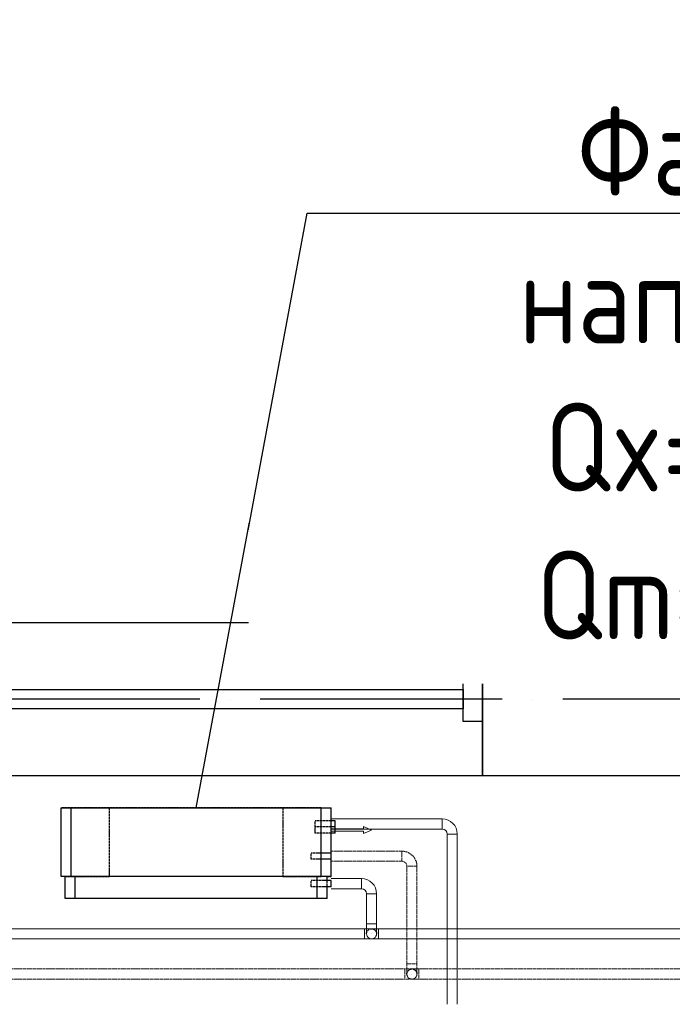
# Model space of a CAD drawing. Header units: millimetres. Extents: x 9824119 to 13672909, y -72394 to 462135.
# Tile 340 of 656: x 10184688 to 10186307, y 22569 to 25009. Entities that reach past the tile are written whole.
import ezdxf
from ezdxf import colors
from ezdxf.entities.mleader import LeaderData, LeaderLine
from ezdxf.math import Vec2, Vec3

# ---------------------------------------------------------------- set-up
doc = ezdxf.new("R2010")
doc.units = ezdxf.units.MM
for name, pattern in [('ACAD_ISO04W100', [30, 24, -3, 0, -3]), ('Hidden', [3, 2, -1]), ('UnderFloor', [7.5, 6, -1.5])]:
    doc.linetypes.add(name, pattern=pattern)
for name, color, linetype in [('1', 7, 'Continuous'), ('MAGI_GENERAL', 7, 'Continuous'), ('PIPE-H1', 7, 'Continuous'), ('PIPE-H1-COMPONENT-', 7, 'Continuous')]:
    doc.layers.add(name, color=color, linetype=linetype)
doc.layers.add('Оси', color=1, linetype='ACAD_ISO04W100', lineweight=0)
doc.styles.add('ISO_1.0', font='isocpeur.ttf')
doc.styles.add('ISOCPEUR', font='isocpeui.ttf')
doc.styles.add('СПДС', font='isocpeur.ttf')

# ---------------------------------------------------------------- blocks, each defined once
blk = doc.blocks.new('A$C20AA0F24')
at = {"color": 5}
for points in [[(-1878, 241.4), (-458, 241.4), (-458, 621.4), (-1878, 621.4)], [(-1830.5, 375.9), (-1830.5, 486.9), (-1878, 486.9), (-1878, 375.9)], [(-458, 375.9), (-458, 486.9), (-505.5, 486.9), (-505.5, 375.9)], [(-505.5, 407.7), (-505.5, 455.2), (-1830.5, 455.2), (-1830.5, 407.7)]]:
    blk.add_lwpolyline(points, close=True, dxfattribs=at)
blk = doc.blocks.new('вамвамамавмвмммм')
at = {"color": 253, "lineweight": 25}
blk.add_lwpolyline([(1603254.5, 1386564.6), (1601864.5, 1386564.6), (1601864.5, 1386944.6), (1603254.5, 1386944.6)], close=True, dxfattribs=at)
at = {"layer": 'Оси', "color": 18, "lineweight": 25, "ltscale": 25, "true_color": 0x000000}
blk.add_line((1608664.5, 1386754.6), (1571167, 1386754.6), dxfattribs=at)
at = {"color": 253, "lineweight": 25, "xscale": -1}
blk.add_blockref('A$C20AA0F24', (1599986.5, 1386323.2), dxfattribs=at)
blk = doc.blocks.new('_None')
blk = doc.blocks.new('*U3752')
at = {"layer": 'PIPE-H1', "color": 82, "linetype": 'Continuous', "lineweight": 20}
for p, q in [((10185543.3, 22755.8, 12.5), (10185578.3, 22755.8, 12.5)), ((10185543.3, 22730.8, 12.5), (10185578.3, 22730.8, 12.5))]:
    blk.add_line(p, q, dxfattribs=at)
at = {"layer": 'PIPE-H1', "color": 82, "linetype": 'Continuous', "lineweight": 20, "extrusion": (1, 0, 0)}
for centre in [(10185543.3, 22743.3, 12.5), (10185578.3, 22743.3, 12.5)]:
    blk.add_ellipse(centre, major_axis=(0, 12.5), ratio=1, start_param=0, end_param=3.141593, dxfattribs=at)
blk = doc.blocks.new('*U3753')
at = {"layer": 'PIPE-H1', "color": 82, "linetype": 'Continuous', "lineweight": 20}
for p, q in [((10185543.3, 22755.8, 12.5), (10181598.3, 22755.8, 12.5)), ((10185543.3, 22730.8, 12.5), (10181598.3, 22730.8, 12.5))]:
    blk.add_line(p, q, dxfattribs=at)
blk = doc.blocks.new('*U3754')
at = {"layer": 'PIPE-H1', "color": 7, "linetype": 'Continuous', "lineweight": -3}
for p, q in [((10185560.8, 22743.3, 285), (10185560.8, 22743.3, 284)), ((10185560.8, 22743.3, 35), (10185560.8, 22743.3, 34))]:
    blk.add_line(p, q, dxfattribs=at)
blk = doc.blocks.new('*U3755')
at = {"layer": 'PIPE-H1', "color": 82, "linetype": 'Continuous', "lineweight": 20, "extrusion": (0, 1, 0)}
blk.add_ellipse((10185560.8, 22768.3, 560), major_axis=(-12.5, 0), ratio=1, start_param=0, end_param=3.141593, dxfattribs=at)
at = {"layer": 'PIPE-H1', "color": 82, "linetype": 'Continuous', "lineweight": 20, "extrusion": (1, 0, 0)}
for centre in [(10185548.3, 22768.3, 535), (10185573.3, 22768.3, 535)]:
    blk.add_ellipse(centre, major_axis=(0, 0, 25), ratio=1, start_param=0, end_param=1.570796, dxfattribs=at)
at = {"layer": 'PIPE-H1', "color": 1, "linetype": 'UnderFloor', "lineweight": -3, "extrusion": (0, 0, -1)}
blk.add_ellipse((10185560.8, 22743.3, 535), major_axis=(-12.5, 0), ratio=1, start_param=0, end_param=3.141593, dxfattribs=at)
at = {"layer": 'PIPE-H1', "color": 82, "linetype": 'Continuous', "lineweight": 20, "extrusion": (0, 0, -1)}
blk.add_ellipse((10185560.8, 22743.3, 535), major_axis=(12.5, 0), ratio=1, start_param=0, end_param=3.141593, dxfattribs=at)
blk = doc.blocks.new('*U3756')
at = {"layer": 'PIPE-H1', "color": 82, "linetype": 'Continuous', "lineweight": 20}
for p, q in [((10185548.3, 22842.6, 560), (10185548.3, 22768.3, 560)), ((10185573.3, 22842.6, 560), (10185573.3, 22768.3, 560))]:
    blk.add_line(p, q, dxfattribs=at)
blk = doc.blocks.new('*U3757')
at = {"layer": 'PIPE-H1', "color": 82, "linetype": 'Continuous', "lineweight": 20}
for major_axis in [(37.5, 0), (12.5, 0)]:
    blk.add_ellipse((10185535.8, 22842.6, 560), major_axis=major_axis, ratio=1, start_param=0, end_param=1.570796, dxfattribs=at)
at = {"layer": 'PIPE-H1', "color": 82, "linetype": 'Continuous', "lineweight": 20, "extrusion": (-1, 0, 0)}
blk.add_ellipse((10185535.8, 22867.6, 560), major_axis=(0, -12.5), ratio=1, start_param=0, end_param=3.141593, dxfattribs=at)
at = {"layer": 'PIPE-H1', "color": 82, "linetype": 'Continuous', "lineweight": 20, "extrusion": (0, -1, 0)}
blk.add_ellipse((10185560.8, 22842.6, 560), major_axis=(12.5, 0), ratio=1, start_param=0, end_param=3.141593, dxfattribs=at)
blk = doc.blocks.new('*U3758')
at = {"layer": 'PIPE-H1', "color": 82, "linetype": 'Continuous', "lineweight": 20}
for p, q in [((10185460.8, 22880.1, 560), (10185535.8, 22880.1, 560)), ((10185460.8, 22855.1, 560), (10185535.8, 22855.1, 560))]:
    blk.add_line(p, q, dxfattribs=at)
blk = doc.blocks.new('*U3760')
at = {"layer": 'PIPE-H1', "color": 82, "linetype": 'Continuous', "lineweight": 20}
for p, q in [((10188353.3, 22755.8, 12.5), (10185578.3, 22755.8, 12.5)), ((10188353.3, 22730.8, 12.5), (10185578.3, 22730.8, 12.5))]:
    blk.add_line(p, q, dxfattribs=at)
blk = doc.blocks.new('*U3816')
at = {"layer": 'PIPE-H1', "color": 5, "linetype": 'Hidden', "lineweight": 20}
for p, q in [((10185643.3, 22656.1, 12.5), (10185678.3, 22656.1, 12.5)), ((10185643.3, 22631.1, 12.5), (10185678.3, 22631.1, 12.5))]:
    blk.add_line(p, q, dxfattribs=at)
at = {"layer": 'PIPE-H1', "color": 5, "linetype": 'Hidden', "lineweight": 20, "extrusion": (1, 0, 0)}
for centre in [(10185643.3, 22643.6, 12.5), (10185678.3, 22643.6, 12.5)]:
    blk.add_ellipse(centre, major_axis=(0, 12.5), ratio=1, start_param=0, end_param=3.141593, dxfattribs=at)
blk = doc.blocks.new('*U3817')
at = {"layer": 'PIPE-H1', "color": 5, "linetype": 'Hidden', "lineweight": 20}
for p, q in [((10185643.3, 22656.1, 12.5), (10181700.4, 22656.1, 12.5)), ((10185643.3, 22631.1, 12.5), (10181700.4, 22631.1, 12.5))]:
    blk.add_line(p, q, dxfattribs=at)
blk = doc.blocks.new('*U3818')
at = {"layer": 'PIPE-H1', "color": 7, "linetype": 'Continuous', "lineweight": -3}
for p, q in [((10185660.8, 22643.6, 300), (10185660.8, 22643.6, 299)), ((10185660.8, 22643.6, 50), (10185660.8, 22643.6, 49))]:
    blk.add_line(p, q, dxfattribs=at)
blk = doc.blocks.new('*U3819')
at = {"layer": 'PIPE-H1', "color": 5, "linetype": 'Hidden', "lineweight": 20, "extrusion": (0, 1, 0)}
blk.add_ellipse((10185660.8, 22668.6, 575), major_axis=(-12.5, 0), ratio=1, start_param=0, end_param=3.141593, dxfattribs=at)
at = {"layer": 'PIPE-H1', "color": 5, "linetype": 'Hidden', "lineweight": 20, "extrusion": (1, 0, 0)}
for centre in [(10185648.3, 22668.6, 550), (10185673.3, 22668.6, 550)]:
    blk.add_ellipse(centre, major_axis=(0, 0, 25), ratio=1, start_param=0, end_param=1.570796, dxfattribs=at)
at = {"layer": 'PIPE-H1', "color": 1, "linetype": 'UnderFloor', "lineweight": -3, "extrusion": (0, 0, -1)}
blk.add_ellipse((10185660.8, 22643.6, 550), major_axis=(-12.5, 0), ratio=1, start_param=0, end_param=3.141593, dxfattribs=at)
at = {"layer": 'PIPE-H1', "color": 5, "linetype": 'Hidden', "lineweight": 20, "extrusion": (0, 0, -1)}
blk.add_ellipse((10185660.8, 22643.6, 550), major_axis=(12.5, 0), ratio=1, start_param=0, end_param=3.141593, dxfattribs=at)
blk = doc.blocks.new('*U3820')
at = {"layer": 'PIPE-H1', "color": 5, "linetype": 'Hidden', "lineweight": 20}
for p, q in [((10185648.3, 22910.6, 575), (10185648.3, 22668.6, 575)), ((10185673.3, 22910.6, 575), (10185673.3, 22668.6, 575))]:
    blk.add_line(p, q, dxfattribs=at)
blk = doc.blocks.new('*U3821')
at = {"layer": 'PIPE-H1', "color": 5, "linetype": 'Hidden', "lineweight": 20}
for major_axis in [(37.5, 0), (12.5, 0)]:
    blk.add_ellipse((10185635.8, 22910.6, 575), major_axis=major_axis, ratio=1, start_param=0, end_param=1.570796, dxfattribs=at)
at = {"layer": 'PIPE-H1', "color": 5, "linetype": 'Hidden', "lineweight": 20, "extrusion": (-1, 0, 0)}
blk.add_ellipse((10185635.8, 22935.6, 575), major_axis=(0, -12.5), ratio=1, start_param=0, end_param=3.141593, dxfattribs=at)
at = {"layer": 'PIPE-H1', "color": 5, "linetype": 'Hidden', "lineweight": 20, "extrusion": (0, -1, 0)}
blk.add_ellipse((10185660.8, 22910.6, 575), major_axis=(12.5, 0), ratio=1, start_param=0, end_param=3.141593, dxfattribs=at)
blk = doc.blocks.new('*U3822')
at = {"layer": 'PIPE-H1', "color": 5, "linetype": 'Hidden', "lineweight": 20}
for p, q in [((10185460.8, 22948.1, 575), (10185635.8, 22948.1, 575)), ((10185460.8, 22923.1, 575), (10185635.8, 22923.1, 575))]:
    blk.add_line(p, q, dxfattribs=at)
blk = doc.blocks.new('*U3827')
at = {"layer": 'PIPE-H1', "color": 1, "linetype": 'Continuous', "lineweight": 20}
for p, q in [((10185748.3, 22990.6, 421), (10185748.3, 22568.6, 421)), ((10185773.3, 22990.6, 421), (10185773.3, 22568.6, 421))]:
    blk.add_line(p, q, dxfattribs=at)
blk = doc.blocks.new('*U3828')
at = {"layer": 'PIPE-H1', "color": 1, "linetype": 'Continuous', "lineweight": 20}
for major_axis in [(37.5, 0), (12.5, 0)]:
    blk.add_ellipse((10185735.8, 22990.6, 421), major_axis=major_axis, ratio=1, start_param=0, end_param=1.570796, dxfattribs=at)
at = {"layer": 'PIPE-H1', "color": 1, "linetype": 'Continuous', "lineweight": 20, "extrusion": (-1, 0, 0)}
blk.add_ellipse((10185735.8, 23015.6, 421), major_axis=(0, -12.5), ratio=1, start_param=0, end_param=3.141593, dxfattribs=at)
at = {"layer": 'PIPE-H1', "color": 1, "linetype": 'Continuous', "lineweight": 20, "extrusion": (0, -1, 0)}
blk.add_ellipse((10185760.8, 22990.6, 421), major_axis=(12.5, 0), ratio=1, start_param=0, end_param=3.141593, dxfattribs=at)
blk = doc.blocks.new('*U3829')
at = {"layer": 'PIPE-H1', "color": 1, "linetype": 'Continuous', "lineweight": 20}
for p, q in [((10185460.8, 23028.1, 421), (10185735.8, 23028.1, 421)), ((10185460.8, 23003.1, 421), (10185735.8, 23003.1, 421))]:
    blk.add_line(p, q, dxfattribs=at)
blk = doc.blocks.new('*U3915')
at = {"layer": 'PIPE-H1', "color": 5, "linetype": 'Hidden', "lineweight": 20}
for p, q in [((10188453.3, 22656.1, 12.5), (10185678.3, 22656.1, 12.5)), ((10188453.3, 22631.1, 12.5), (10185678.3, 22631.1, 12.5))]:
    blk.add_line(p, q, dxfattribs=at)
blk = doc.blocks.new('*U4087')
at = {"layer": 'PIPE-H1-COMPONENT-', "color": 7, "linetype": 'Continuous', "lineweight": -3}
blk.add_line((10185460.8, 23015.6, 421), (10185460.8, 23015.6, 420), dxfattribs=at)
blk = doc.blocks.new('*U4088')
at = {"layer": 'PIPE-H1-COMPONENT-', "color": 11, "linetype": 'Continuous', "lineweight": 20}
for p, q in [((10185540.8, 23003.6, 360), (10185460.8, 23003.6, 360)), ((10185460.8, 23003.6, 360), (10185460.8, 22997.6, 360)), ((10185460.8, 22997.6, 360), (10185540.8, 22997.6, 360)), ((10185560.8, 23000.6, 360), (10185540.8, 23009.6, 360)), ((10185540.8, 23009.6, 360), (10185540.8, 23003.6, 360)), ((10185540.8, 22991.6, 360), (10185560.8, 23000.6, 360)), ((10185540.8, 22997.6, 360), (10185540.8, 22991.6, 360))]:
    blk.add_line(p, q, dxfattribs=at)
at = {"layer": 'PIPE-H1-COMPONENT-', "color": 11, "linetype": 'Continuous', "lineweight": 20, "extrusion": (1, 0, 0)}
blk.add_circle((23000.6, 360, 10185460.8), 7.5, dxfattribs=at)
blk = doc.blocks.new('*U4089')
at = {"layer": 'MAGI_GENERAL', "color": 1, "linetype": 'UnderFloor', "lineweight": -3}
for p, q in [((10184910.8, 23055.6, 100), (10184790.8, 23055.6, 100)), ((10184790.8, 23055.6, 100), (10184790.8, 23055.6)), ((10185435.8, 23055.6, 100), (10184790.8, 23055.6, 100)), ((10184790.8, 23055.6, 100), (10184790.8, 23055.6, 535.5)), ((10184910.8, 22885.6, 100), (10184910.8, 23055.6, 100)), ((10184910.8, 23055.6, 100), (10184910.8, 23055.6)), ((10185340.8, 23055.6, 100), (10185340.8, 22885.6, 100)), ((10185435.8, 23055.6, 100), (10185340.8, 23055.6, 100)), ((10185340.8, 23055.6, 100), (10185340.8, 23055.6)), ((10185460.8, 22993.1, 100), (10185460.8, 23055.6, 100)), ((10185460.8, 23055.6, 100), (10185460.8, 23055.6)), ((10185460.8, 23055.6, 535.5), (10185460.8, 23055.6, 100)), ((10185460.8, 22993.1, 100), (10185460.8, 23055.6, 100)), ((10185460.8, 23023.1, 421), (10185420.8, 23023.1, 421)), ((10185460.8, 23008.1, 421), (10185420.8, 23008.1, 421)), ((10185460.8, 22993.1, 360), (10185420.8, 22993.1, 360)), ((10185450.4, 22943.1, 575), (10185410.8, 22943.1, 575)), ((10185460.8, 22928.1, 100), (10185460.8, 22943.1, 100)), ((10185460.8, 22928.1, 535.5), (10185460.8, 22943.1, 535.5)), ((10185460.8, 22928.1, 100), (10185460.8, 22943.1, 100)), ((10185450.4, 22928.1, 575), (10185410.8, 22928.1, 575)), ((10184790.8, 22885.6, 100), (10184790.8, 22885.6)), ((10184790.8, 22885.6, 535.5), (10184790.8, 22885.6, 100)), ((10185425.8, 22885.6, 100), (10184800.8, 22885.6, 100)), ((10184800.8, 22885.6, 100), (10184800.8, 22885.6, 535.5)), ((10184800.8, 22885.6, 535.5), (10184815.8, 22885.6, 586.2)), ((10184800.8, 22885.6, 100), (10184910.8, 22885.6, 100)), ((10184800.8, 22885.6, 100), (10184825.8, 22885.6, 100)), ((10184910.8, 22885.6, 100), (10184910.8, 22885.6)), ((10185340.8, 22885.6, 100), (10185425.8, 22885.6, 100)), ((10185340.8, 22885.6, 100), (10185340.8, 22885.6)), ((10185443.6, 22875.1, 560), (10185410.8, 22875.1, 560)), ((10185425.8, 22885.6, 620), (10185435.8, 22885.6, 586.2)), ((10185450.8, 22885.6, 535.5), (10185450.8, 22885.6, 100)), ((10185450.8, 22860.1, 100), (10185450.8, 22885.6, 100)), ((10185450.8, 22885.6, 100), (10185460.8, 22885.6, 100)), ((10185450.8, 22885.6, 100), (10185460.8, 22885.6, 100)), ((10185450.8, 22860.1, 535.5), (10185450.8, 22875.1, 535.5)), ((10185460.8, 22885.6, 100), (10185460.8, 22885.6)), ((10185460.8, 22885.6, 100), (10185460.8, 22885.6, 535.5)), ((10185443.6, 22860.1, 560), (10185410.8, 22860.1, 560)), ((10184800.8, 22830.6, 535.5), (10184800.8, 22830.6, 100)), ((10185450.8, 22830.6, 100), (10185450.8, 22830.6, 535.5))]:
    blk.add_line(p, q, dxfattribs=at)
at = {"layer": 'MAGI_GENERAL', "color": 7, "linetype": 'Continuous', "lineweight": -3}
for p, q in [((10184790.8, 22885.6, 535.5), (10184790.8, 23055.6, 535.5)), ((10184790.8, 23055.6, 535.5), (10184815.8, 23055.6, 630)), ((10184815.8, 22885.6, 630), (10184815.8, 23055.6, 630)), ((10184815.8, 23055.6, 630), (10185435.8, 23055.6, 630)), ((10185435.8, 22885.6, 630), (10185435.8, 23055.6, 630)), ((10185435.8, 23055.6, 630), (10185460.8, 23055.6, 535.5)), ((10185460.8, 22943.1, 535.5), (10185460.8, 23055.6, 535.5)), ((10185470.8, 23023.1, 421), (10185460.8, 23023.1, 421)), ((10185470.8, 23008.1, 421), (10185460.8, 23008.1, 421)), ((10185470.8, 22993.1, 360), (10185460.8, 22993.1, 360)), ((10185460.8, 22943.1, 575), (10185450.4, 22943.1, 575)), ((10185460.8, 22928.1, 575), (10185450.4, 22928.1, 575)), ((10185460.8, 22885.6, 535.5), (10185460.8, 22928.1, 535.5)), ((10184815.8, 22885.6, 630), (10184790.8, 22885.6, 535.5)), ((10184800.8, 22830.6, 535.5), (10184800.8, 22885.6, 535.5)), ((10185435.8, 22885.6, 630), (10184815.8, 22885.6, 630)), ((10184825.8, 22830.6, 620), (10184825.8, 22885.6, 620)), ((10185425.8, 22830.6, 620), (10185425.8, 22885.6, 620)), ((10185460.8, 22885.6, 535.5), (10185435.8, 22885.6, 630)), ((10185460.8, 22875.1, 560), (10185443.6, 22875.1, 560)), ((10185450.8, 22875.1, 535.5), (10185450.8, 22885.6, 535.5)), ((10185460.8, 22860.1, 560), (10185443.6, 22860.1, 560)), ((10185450.8, 22830.6, 535.5), (10185450.8, 22860.1, 535.5)), ((10184825.8, 22830.6, 620), (10184800.8, 22830.6, 535.5)), ((10185425.8, 22830.6, 620), (10184825.8, 22830.6, 620)), ((10185450.8, 22830.6, 535.5), (10185425.8, 22830.6, 620))]:
    blk.add_line(p, q, dxfattribs=at)
at = {"layer": 'MAGI_GENERAL', "color": 1, "linetype": 'UnderFloor', "lineweight": -3, "extrusion": (-1, 0, 0)}
for centre in [(10185420.8, 23015.6, 421), (10185420.8, 23000.6, 360), (10185410.8, 22935.6, 575), (10185410.8, 22867.6, 560)]:
    blk.add_ellipse(centre, major_axis=(0, -7.5), ratio=1, start_param=0, end_param=3.141593, dxfattribs=at)
at = {"layer": 'MAGI_GENERAL', "color": 7, "linetype": 'Continuous', "lineweight": -3, "extrusion": (-1, 0, 0)}
for centre in [(10185470.8, 23015.6, 421), (10185470.8, 23000.6, 360), (10185460.8, 22935.6, 575), (10185460.8, 22867.6, 560)]:
    blk.add_ellipse(centre, major_axis=(0, -7.5), ratio=1, start_param=0, end_param=3.141593, dxfattribs=at)

msp = doc.modelspace()

# ---------------------------------------------------------------- block references
msp.add_blockref('вамвамамавмвмммм', (8583971.2, -1363429.7))
at = {"layer": 'PIPE-H1'}
for name in ['*U3829', '*U3828', '*U3827', '*U3822', '*U3821', '*U3820', '*U3758', '*U3757', '*U3756', '*U3753', '*U3752', '*U3755', '*U3760', '*U3754', '*U3817', '*U3816', '*U3819', '*U3915', '*U3818']:
    msp.add_blockref(name, (0, 0), dxfattribs=at)
at = {"layer": 'PIPE-H1-COMPONENT-'}
for name in ['*U4087', '*U4088']:
    msp.add_blockref(name, (0, 0), dxfattribs=at)

# ---------------------------------------------------------------- next in the draw order: leaders
at = {"color": 5, "lineweight": 25, "ltscale": 15}
ml = msp.add_multileader_mtext('Standard', dxfattribs=at)
ml.set_content('{\\fGOST Common|b0|i0|c204|p34;\\W0.9;\\C256;Фанкойл напольный Qx=1,6kBm Qm=2,1kBm}', color=14, style='СПДС')
ml.set_leader_properties()
ml.set_arrow_properties(name='NONE')
ml.build(insert=Vec2(0, 0))
ml.multileader.update_dxf_attribs({"text_left_attachment_type": 6, "text_right_attachment_type": 6, "dogleg_length": 0.36, "arrow_head_size": 100})
ctx = ml.context
ctx.base_point, ctx.char_height, ctx.arrow_head_size, ctx.plane_origin = Vec3(10185401.3, 24529.4, 630), 220, 100, Vec3(10174914, 37750.5, 630)
ctx.left_attachment, ctx.right_attachment, ctx.text_align_type = 6, 6, 1
notes = []
notes.append((ctx, [(1, (1, 1, 0), (10185401, 24529.4, 630), (1, 0), 0.36, [(1, [(10185125.8, 23055.6, 630)], 0, [])])]))
ctx.mtext.insert, ctx.mtext.width, ctx.mtext.defined_height, ctx.mtext.alignment, ctx.mtext.flow_direction = Vec3(10186585.6, 24793.4, 630), 2438.932, 630, 2, 5
ctx.mtext.has_bg_fill, ctx.mtext.bg_color, ctx.mtext.bg_scale_factor, ctx.mtext.bg_transparency, ctx.mtext.use_window_bg_color = 1, -1027028792, 1.5, 0, 1
for ctx, leaders in notes:
    for number, flags, end, landing, length, lines in leaders:
        leader = LeaderData()
        leader.index, (leader.has_last_leader_line, leader.has_dogleg_vector, leader.attachment_direction) = number, flags
        leader.last_leader_point, leader.dogleg_vector, leader.dogleg_length = Vec3(end), Vec3(landing), length
        for number, points, colour, breaks in lines:
            line = LeaderLine()
            line.index, line.vertices, line.color, line.breaks = number, Vec3.list(points), colors.encode_raw_color(colour), breaks
            leader.lines.append(line)
        ctx.leaders.append(leader)

# ---------------------------------------------------------------- next in the draw order: block references
at = {"layer": 'MAGI_GENERAL'}
msp.add_blockref('*U4089', (0, 0), dxfattribs=at)

# ---------------------------------------------------------------- next in the draw order: texts
at = {"char_height": 300, "attachment_point": 1, "style": 'ISOCPEUR'}
for s, insert, width in [('\\pi13638.10589;{\\fISOCPEUR|b0|i0|c204|p34;\\H1.66667x;\\L\\C7;\\P\\pi10874.35036;\\H1.1x;Общие указания\\l\\P\\pi13638.10589;\\P\\pi-900,l1200,t1200;\\H0.72727x;1.^IПроект выполнен на основании задания заказчика и задания на проектирование архитектурно-строительных чертежей.\\P2.^IПроект соответствует действующим нормам :\\P\\pl900,t900;\\fSymbol|b0|i0|c2|p18;·^I\\fISOCPEUR|b0|i0|c204|p34;КМК 2. 04.05-97* "Отопление, вентиляция и кондиционирование воздуха".\\P\\fSymbol|b0|i0|c2|p18;·^I\\fISOCPEUR|b0|i0|c204|p34;ШНК 2.08.02-09* "Общественные здания и сооружение" \\P\\fSymbol|b0|i0|c2|p18;·^I\\fISOCPEUR|b0|i0|c204|p34;КМК 2.01.01-94 "Климатические и физико-геологические данные для проектирования".\\P\\fSymbol|b0|i0|c2|p18;·^I\\fISOCPEUR|b0|i0|c204|p34;КМК 2.01.04-97* "Строительная теплотехника".\\P\\fSymbol|b0|i0|c2|p18;·^I\\fISOCPEUR|b0|i0|c204|p34;ГОСТ 21.602-2003 "Правила выполнения рабочей документации отопления, вентиляции и кондиционирования".\\P\\fSymbol|b0|i0|c2|p18;·^I\\fISOCPEUR|b0|i0|c204|p34;ШНК \\fISOCPEUR|b0|i0|c186|p34;2.01.02-04\\fISOCPEUR|b0|i0|c204|p34; - \\fISOCPEUR|b0|i0|c186|p34;"\\fISOCPEUR|b0|i0|c204|p34;Пожарная безопасность зданий и сооружений\\fISOCPEUR|b0|i0|c186|p34;"\\fISOCPEUR|b0|i0|c204|p34;;\\P\\pl1200,t1200;3.^I  Расчетные параметры наружного воздуха для проектирования отопления, вентиляции и кондиционирования воздуха приняты по КМК 2.01.01-94.\\P\\pi-300,l300,tz;      Для проектирования отопления, вентиляции и кондиционирования воздуха: \\P\\pl1500,t1500;-^IХолодный  период  года Тн\\fISOCPEUR|b0|i0|c186|p34;=-14.0°C\\fISOCPEUR|b0|i0|c204|p34;; I=-12,4 кДж/кг (Парам. Б);\\P-^IТеплый  период  года Тн=33°C; I=55,7 кДж/кг  (Парам. А);\\P-^IТеплый  период  года Тн=37,5°C; I=65,2 кДж/кг (Парам. Б);\\P-^IСкорость ветра  - V=1,6 м/сек - холодный период;\\P-^IСкорость ветра  - V=1,9 м/сек - теплый  период;\\P-^IПродолжительность отопительного периода  Zот.пер.=129суток;\\P-^IСредняя температура отопительного периода  tот.пер.=2,7°C;\\P-^IБарометрическое давление в районе строительства Рбар=950 Гпа.\\P\\pi600,l0,tz;\\P\\pi11458.1097;\\LТЕПЛОСНАБЖЕНИЕ\\P\\pi13638.10589;\\l\\P\\pi0;\\C0;В качестве источника тепла выбран установленный во дворе здания тепловой насос, рассчитанный на работу в температурном режиме 40–30 °C.^J^JСистема отопления спроектирована как двухтрубная, в ней используются напольный фанкойл.\\P^JОсновным источником тепла является тепловой насос. \\P^JОсновное охлаждение осуществляется с помощью\\Pтепловых насосов. Для отвода конденсата, образующегося в фанкойлах, предусмотрены дренажные трубы. Основные водосточные и обратные трубы выполнены из полипропилена. \\P\\pi600;^JОсновные подающие и обратные трубы выполнены из полипропилена. Слив воды из системы осуществляется через регулировочный узел. Для снижения теплопотерь через трубы выполнены работы по теплоизоляции.\\C7; \\P\\pi12278.10827;\\LОТОПЛЕНИЕ\\l\\P\\pi0;  Для достижения  комфортных условий в зимнее время и компенсации теплопотерь в помещениях установлены \\C0;фанкойл\\C7;ы обеспечивающие в помещениях нормируемую температуру воздуха:\\P\\pi-300,l1500,t1500;-^IКабинет врача +20°C.\\P-^IЗал       +22°C.\\P-^IФизиотерапия     +21°C.\\P\\pi0,l0,tz;   На каждом приборе предусматривается устанавка термостатического клапана и запорного крана. Рекомендуется применить трубопроводы стабильные полипропиленовые. Система теплоснабжения \\C0;фанкойл\\C7;ов двухтрубная с принудительной циркуляцией, горизонтальная. Удаление воздуха осуществляется из воздухоспускных кранов установленных в \\C0;фанкойл\\C7;ах. Все монтажные и наладочные работы проводить в соответствии с нормативными документами и инструкциям фирм-изготовителя.}', (9986122.2, 27067.1), 27276.212), ('{\\fISOCPEUR|b0|i0|c204|p34;\\C7;^I\\A1;\\L\\P\\pi10515.36534;\\H1.33333x;ВЕНТИЛЯЦИЯ\\P\\pi0;\\l^IВ здании предусмотрена приточно-вытяжная вентиляция с естественным и \\Pмеханическим побуждением, для функционально различных и конструктивно раздельных групп \\Pпомещений.   ^I  \\P^IТакже предусматривается естественная вентиляция с удалением и поступлением воздуха через окна и двери.\\P^IУдаление воздуха из помещений производится с помощью вытяжных решеток.\\P^IМатериал воздуховодов - тонколистовая оцинкованная сталь по ГОСТ 14918-80.\\P^IВоздуховоды систем вытяжной вентиляции выполняются класса "Н" (нормально плотный).\\P^IМонтаж систем вентиляции выполнить в соответствии с \\A0;КМК 3.05.01.-9\\A1;7\\P\\A0;\\L\\P\\pi12075.36144;\\P\\pi7995.37164;ПРИМЕЧАНИЯ (ТЕПЛОСНАБЖЕНИЕ)\\P\\pi-900,l900,t900;\\l1.^IЧертеж читать совместно со спецификацией и с другими разделами проекта.\\P2.^IМонтаж оборудования и трубопроводов производить в соответствии с местными \\P\\pi0;действующими нормами и правилами, и требованиями завода-изготовителя оборудования.\\P\\pi-900;3.^IТрубопроводы системы теплоснабжения радиаторов приняты полипропиленовыми.\\P4.^IНа планах и схемах указаны наружный диаметр и толщина стенки полипропиленовых \\P\\pi0;трубопроводов.\\P\\pi-900;5.^IПриборы и трубопроводы нанесены условно.\\P6.^IУклон трубопроводов выполнить согласно схемам в сторону ближайшего вертикального \\P\\pi0;стояка.\\P\\pi-900;7.^IВсе отметки указаны от уровня пола этажа. \\P8.^IКрепить трубу в штробе каждые 2 метра.\\P9.^IТрубопроводы отопления, прокладываемые в полу покрыть трубчатой тепловой изоляцией \\P\\pi0;из вспученного полителена "Isocom" толщиной 9 мм.\\P\\pi-900;10.^IДиаметры запорно-регулирующей арматуры и фильтров соответствуют диаметру \\P\\pi0;трубопроводов, если не указано иное.\\P\\pi3390,l600,tz;\\P\\pi5455.37799,l0;\\LПРИМЕЧАНИЯ (ВЕНТИЛЯЦИЯ И КОНДИЦИОНИРОВАНИЕ)\\l\\P\\pi-900,l900,t900;1.^IВентиляционные системы показаны условно.\\P2.^IЧертеж читать совместно со спецификацией и остальными разделами проекта \\P3.^IВсе неплотности при пересечении инженерными коммуникациями огнестойких стен, \\P\\pi0;перекрытий и перегородок заделать материалами, соответствующими по степени \\Pогнестойкости пересекаемым ограждениям.\\P\\pi-900;4.^IВ сан-узлах двери не оборудованные переточными решетками, предусмотреть с \\P\\pi0;подрезкой дверного полотна, высота щели не менее 20 мм. Если конструкция дверей не \\Pпозволяет предусмотреть щели в нижней части, то необходимо выполнить установку \\Pжалюзийной решетки в нижней половине двери.\\P\\pi-900;5.^IРазместить все приборы для измерения температуры, давления и скорости потока в \\P\\pi0;доступных местах с прямыми секциями труб или воздуховодов наверху или внизу, \\Pсогласно рекомендациям завода изготовителя для точности показаний.\\P\\pi-900;6.^IУстановить расположение диффузоров, отдушин и вентиляционных решеток согласно \\P\\pi0;архитектурным планам потолка, освещения и другим деталям/узлам потолка и \\Pвыполнить незначительные изменения для обеспечения соответствия.\\P\\pi-900;7.^IМонтаж оборудования выполнить в соответствии с местными нормами и правилами, а \\P\\pi0;так же требованиями завода-изготовителя оборудования \\P\\pi-900;8.^IВсе отметки оборудований даны от пола этажа.\\P}', (10015733.6, 26003.4), 24350.724)]:
    msp.add_mtext(s, dxfattribs=dict(at, insert=insert, width=width))
at = {"layer": '1', "lineweight": 20, "ltscale": 50, "insert": (10047177.2, 25279.7), "char_height": 350, "attachment_point": 1, "style": 'ISO_1.0'}
msp.add_mtext_dynamic_manual_height_columns('\\pi786.44418;Наименование расчетного параметра', width=9937.888, gutter_width=1750, heights=[0], dxfattribs=at)

doc.saveas('drawing.dxf')
